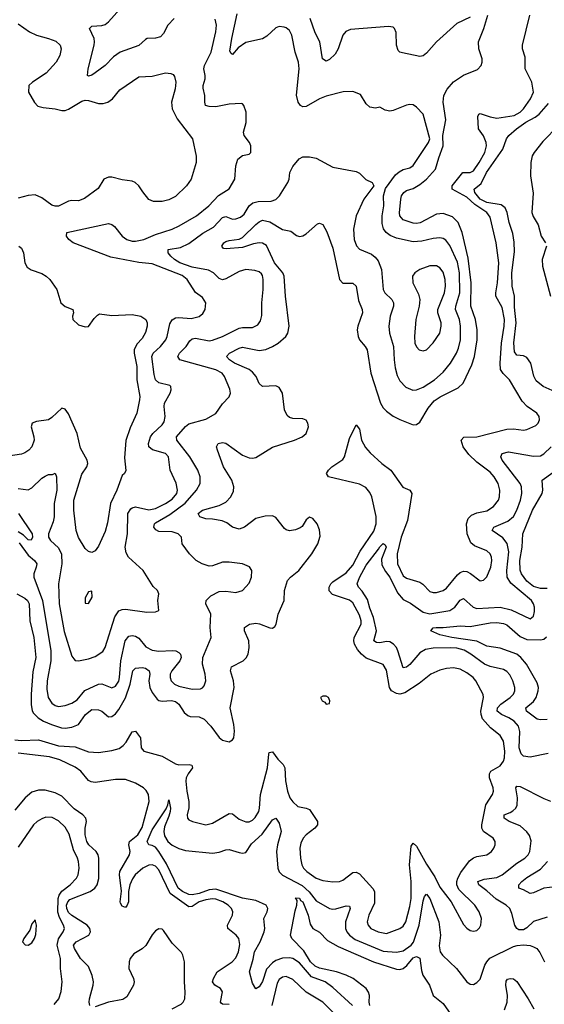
# Model space of a CAD drawing. Header units: inches. Extents: x 1682530 to 1839546, y 640742 to 791647.
# Tile 445 of 656: x 1695858 to 1698994, y 781636 to 787523. Entities that reach past the tile are written whole.
import ezdxf

# ---------------------------------------------------------------- set-up
doc = ezdxf.new("R2010")
doc.units = ezdxf.units.IN
doc.header["$MEASUREMENT"] = 0
doc.layers.add('B6798', color=7, linetype='Continuous')

msp = doc.modelspace()

# ---------------------------------------------------------------- linework, layer by layer
at = {"layer": 'B6798', "color": 5}
for points, elevation in [([(1696781.5, 787530), (1696743.2, 787490), (1696718.7, 787441.3), (1696699.5, 787420.5), (1696670, 787412.3), (1696620.7, 787410), (1696610, 787405.4), (1696570.8, 787369.2), (1696458, 787330), (1696418.7, 787301.3), (1696370.2, 787250), (1696310, 787205.4), (1696290, 787191.1), (1696270, 787186.6), (1696263.7, 787190), (1696268.6, 787228.6), (1696304.4, 787370), (1696305.8, 787390), (1696302.6, 787410), (1696276.3, 787470), (1696290, 787483.7), (1696350, 787487.6), (1696370, 787494.4), (1696390, 787510.3), (1696490, 787623.7)], 860), ([(1695830, 783218.5), (1695870, 783214.6), (1695970, 783217.9), (1696090, 783182.8), (1696190, 783175.8), (1696270, 783145.1), (1696330, 783142), (1696410, 783153), (1696453.5, 783166.5), (1696477.1, 783182.9), (1696495.7, 783204.3), (1696530, 783265.8), (1696550, 783270.3), (1696580.2, 783230), (1696584.2, 783170), (1696600.7, 783150), (1696710, 783119.8), (1696790, 783075), (1696810, 783068.4), (1696870.7, 783070.7), (1696887.2, 783067.2), (1696890.2, 783050), (1696865.3, 783014.7), (1696854, 782990), (1696851, 782970), (1696857.5, 782910), (1696870.1, 782849.9), (1696868.4, 782811.6), (1696858.6, 782770), (1696861.7, 782750), (1696870, 782739.5), (1696890.2, 782730.2), (1696970, 782710.2), (1697010, 782719.1), (1697110, 782777.6), (1697130, 782775.8), (1697170, 782743.6), (1697210, 782727.2), (1697230, 782727.3), (1697250, 782737.2), (1697266.6, 782753.4), (1697286.6, 782790), (1697292.5, 782810), (1697298.5, 782890), (1697340.2, 783050), (1697347.2, 783132.8), (1697350, 783141.6), (1697370, 783145.3), (1697401.8, 783101.7), (1697433.5, 783070), (1697442.3, 783050), (1697447.9, 782972.1), (1697459.4, 782910), (1697473.7, 782870), (1697490, 782846.2), (1697520.1, 782820.1), (1697570, 782809.4), (1697590, 782800.7), (1697638.5, 782730), (1697638.5, 782710), (1697622.2, 782690), (1697570, 782649.8), (1697552.6, 782630), (1697539.3, 782600.7), (1697533.1, 782570), (1697536.1, 782510), (1697544.8, 782470), (1697555.5, 782450), (1697573.5, 782430), (1697630, 782390.8), (1697670, 782376.3), (1697730, 782367.8), (1697770, 782371.3), (1697790, 782378.6), (1697850, 782424.3), (1697870, 782426.2), (1697890, 782415.8), (1697968.4, 782328.4), (1697978.3, 782310), (1697979, 782241), (1697944.2, 782170), (1697935.4, 782130), (1697940.2, 782110), (1697956.9, 782090), (1698001.6, 782070), (1698050, 782060.2), (1698130, 782090.2), (1698150, 782103.9), (1698165.4, 782130), (1698190, 782221.6), (1698198.2, 782270), (1698197.2, 782370), (1698188.8, 782471.2), (1698197.8, 782582.2), (1698210, 782600.3), (1698230, 782581.1), (1698290, 782473.8), (1698338.6, 782398.6), (1698370, 782337.8), (1698438, 782250), (1698510, 782114.4), (1698530, 782092.2), (1698550, 782078.4), (1698570, 782074.4), (1698590, 782078), (1698605.6, 782094.4), (1698614.3, 782110), (1698618.5, 782150), (1698605.3, 782190), (1698578.7, 782230), (1698483.1, 782323.1), (1698471.8, 782350), (1698471.1, 782370), (1698475.9, 782390), (1698495.2, 782424.8), (1698546.4, 782493.6), (1698570, 782512.3), (1698590, 782520.5), (1698650.5, 782529.5), (1698677.2, 782550), (1698692.2, 782570), (1698699.7, 782590), (1698700.4, 782610), (1698688, 782630), (1698629.5, 782669.5), (1698621.2, 782690), (1698619.7, 782710), (1698643.4, 782830), (1698683.4, 782890), (1698689.8, 782910), (1698687.2, 782930), (1698666.4, 782990), (1698666.4, 783013.6), (1698673.3, 783030), (1698730, 783063.2), (1698749, 783090), (1698755.2, 783110), (1698757.9, 783150), (1698749.9, 783210), (1698730, 783243.4), (1698672.5, 783290), (1698623.7, 783343.7), (1698615.4, 783370), (1698615.2, 783390), (1698630.7, 783470), (1698628.7, 783488.7), (1698585.3, 783570), (1698567.8, 783590), (1698530, 783619.1), (1698490, 783640.2), (1698450, 783649), (1698410, 783645), (1698370, 783634.8), (1698316.5, 783610), (1698245.4, 783554.6), (1698160.4, 783499.6), (1698130, 783490.4), (1698110, 783494.3), (1698081.2, 783510), (1698067.5, 783530), (1698050, 783635.1), (1698030, 783668), (1697930, 783705.9), (1697901.2, 783730), (1697877.9, 783757.9), (1697860.2, 783790), (1697855.7, 783810), (1697857.7, 783830), (1697898.4, 783910), (1697900.1, 783930), (1697890, 783963.1), (1697850, 784036.8), (1697830, 784052.1), (1697727.1, 784087.1), (1697708.7, 784108.7), (1697708.4, 784130), (1697718.1, 784150), (1697730, 784162.2), (1697810, 784216.4), (1697850, 784261.7), (1697893.5, 784346.5), (1697974.6, 784465.4), (1697989, 784510), (1697988, 784552), (1697962.3, 784670), (1697950, 784697.3), (1697926.6, 784726.6), (1697890, 784747.2), (1697703.6, 784790), (1697691.8, 784810), (1697703.8, 784830), (1697723.6, 784850), (1697790, 784893), (1697799.3, 784910), (1697830, 785019), (1697870, 785100.4), (1697890, 785074.4), (1697900.4, 785010), (1697925.4, 784965.4), (1697953.6, 784933.6), (1698023.2, 784870), (1698076.1, 784830), (1698148.5, 784728.5), (1698190.7, 784710.7), (1698202.2, 784690), (1698176.2, 784530), (1698138.8, 784430), (1698113.6, 784330), (1698116.8, 784270), (1698150, 784198), (1698170, 784183.6), (1698250, 784160.3), (1698268.4, 784148.4), (1698310, 784105.5), (1698330, 784098.1), (1698350, 784097.7), (1698389.9, 784110.1), (1698410, 784124.6), (1698475.4, 784204.6), (1698490, 784218.7), (1698510, 784226.7), (1698530, 784223.5), (1698551.8, 784211.8), (1698610, 784168.9), (1698630, 784172), (1698650, 784192.2), (1698674.1, 784250), (1698681, 784290), (1698678.5, 784310), (1698669.7, 784330), (1698650, 784347.6), (1698577.2, 784377.2), (1698555.1, 784395.1), (1698533.6, 784450), (1698527.7, 784510), (1698539.3, 784540.7), (1698559, 784561), (1698590, 784574.6), (1698650, 784587.7), (1698690, 784613.4), (1698719, 784650), (1698725.8, 784670), (1698728.3, 784710), (1698718, 784750), (1698694.6, 784790), (1698670, 784817.3), (1698590, 784878.8), (1698543.5, 784923.5), (1698509.4, 784970), (1698495.8, 785010), (1698512.5, 785027.5), (1698590, 785028.3), (1698770, 785075.5), (1698810, 785076.8), (1698870, 785069.2), (1698890, 785072.9), (1698943.3, 785096.7), (1698956.3, 785110), (1698964.2, 785130), (1698962.4, 785150), (1698949.6, 785170), (1698890.5, 785210.5), (1698861.6, 785241.6), (1698785.2, 785370), (1698748.5, 785408.5), (1698732.8, 785432.8), (1698729.1, 785469.1), (1698737.9, 785590), (1698754, 785690), (1698755.6, 785730), (1698742.6, 785802.6), (1698704.9, 785870), (1698703.1, 785890), (1698713, 785950), (1698721.6, 786070), (1698705.1, 786190), (1698670, 786342.6), (1698649.9, 786370), (1698579.2, 786419.2), (1698530, 786461.5), (1698444, 786510), (1698442.8, 786522.8), (1698442.8, 786530), (1698507, 786610), (1698550, 786610.6), (1698570, 786619.1), (1698605.3, 786670), (1698638.3, 786730), (1698648.1, 786770), (1698646.2, 786790), (1698630, 786829.7), (1698600.5, 786870), (1698595.5, 786944.5), (1698601.9, 786958.1), (1698610, 786962.2), (1698670, 786941.9), (1698710, 786934.4), (1698814.3, 786950), (1698850, 786969.6), (1698869.1, 786990), (1698910.7, 787050), (1698928.2, 787090), (1698919, 787150), (1698879.8, 787230), (1698880, 787300), (1698864, 787350), (1698863.4, 787370), (1698908, 787550)], 780), ([(1695841.5, 784090), (1695890, 784064.7), (1695905.6, 784050), (1695914.4, 784030), (1695919.6, 783930), (1695943, 783830), (1695954.4, 783710), (1695936.4, 783623.6), (1695926, 783490), (1695927.1, 783427.1), (1695932.6, 783392.6), (1695939.3, 783379.3), (1695969.3, 783350), (1696001.6, 783330), (1696048.1, 783310), (1696107.8, 783290), (1696130, 783287.7), (1696170, 783292.9), (1696210.2, 783309.8), (1696252.6, 783370), (1696290, 783398.6), (1696330, 783397.9), (1696350, 783388.4), (1696390, 783355.9), (1696410, 783357.5), (1696430, 783373.5), (1696450, 783399), (1696490, 783469.4), (1696518.8, 783550), (1696533.6, 783630), (1696550, 783645.6), (1696590, 783650.9), (1696610, 783645.7), (1696632.2, 783630), (1696636.4, 783610), (1696630.1, 783570), (1696636.8, 783530), (1696650, 783500.7), (1696680.1, 783460.1), (1696690, 783452.5), (1696709.1, 783449.1), (1696766.5, 783453.5), (1696790, 783446.6), (1696809.5, 783430), (1696841.5, 783381.5), (1696862.5, 783362.5), (1696877.7, 783357.7), (1696930, 783355.6), (1696961.1, 783341.1), (1697000.2, 783300.2), (1697050, 783231.7), (1697070, 783215.6), (1697110, 783206), (1697130, 783217.1), (1697137.7, 783230), (1697142.4, 783270), (1697138.2, 783310), (1697115.9, 783410), (1697140.9, 783530), (1697135.4, 783570), (1697117.3, 783630), (1697125, 783655), (1697194, 783690), (1697212.5, 783707.5), (1697223.1, 783730), (1697229.7, 783769.7), (1697228.5, 783810), (1697202, 783870), (1697202, 783890), (1697231, 783909), (1697270, 783915.3), (1697292, 783912), (1697353, 783887), (1697370, 783884.9), (1697384, 783896), (1697390.8, 783909.2), (1697402.4, 783970), (1697438.7, 784050), (1697440.8, 784110), (1697459.8, 784170), (1697476.2, 784190), (1697527.4, 784230), (1697604, 784330), (1697640.7, 784390), (1697655, 784435), (1697650, 784474), (1697635.6, 784510), (1697610, 784542), (1697590, 784549.5), (1697570, 784533.3), (1697546.1, 784493.9), (1697535.2, 784484.8), (1697506.2, 784473.8), (1697470, 784468.1), (1697450, 784472.9), (1697440.3, 784480.3), (1697390, 784546.5), (1697370, 784556.3), (1697325.7, 784554.3), (1697270, 784541.4), (1697202.3, 784490), (1697170, 784477.8), (1697130, 784489.1), (1697096.1, 784516.1), (1697067.7, 784527.7), (1697010, 784537.9), (1696970, 784539.6), (1696934.7, 784550), (1696924.7, 784570), (1696950, 784590.1), (1697050, 784619.1), (1697090, 784639), (1697120.2, 784670), (1697135.4, 784704.6), (1697138.2, 784730), (1697126.9, 784770), (1697077.2, 784850), (1697040.3, 784950), (1697034, 784970), (1697043.7, 784990), (1697070, 784994.9), (1697090, 784991.3), (1697190, 784920.6), (1697230, 784904.3), (1697250, 784901.6), (1697270, 784904.9), (1697370, 784966.9), (1697501.2, 785010), (1697546, 785030), (1697571.2, 785050), (1697584.2, 785090), (1697580.7, 785110), (1697569.6, 785129.6), (1697550, 785137), (1697490, 785138.7), (1697470, 785145.1), (1697457, 785157), (1697441.8, 785190), (1697428.7, 785290), (1697410, 785324.7), (1697390, 785334), (1697309.6, 785330), (1697290, 785348), (1697271.9, 785390), (1697250, 785416.5), (1697230, 785431.2), (1697142.4, 785470), (1697111.9, 785490), (1697094, 785510), (1697111.3, 785530), (1697170, 785559.8), (1697190, 785565.4), (1697290, 785545.9), (1697330, 785551.9), (1697370, 785568.9), (1697403.1, 785590), (1697448.1, 785630), (1697461.7, 785650), (1697468.6, 785691.4), (1697446, 785870), (1697439, 785990), (1697430.4, 786010), (1697380.7, 786070), (1697332.4, 786172.4), (1697310, 786186.3), (1697290, 786188.9), (1697256.4, 786183.6), (1697190, 786162.2), (1697093, 786153), (1697076.2, 786156.2), (1697065.6, 786170), (1697078.7, 786190), (1697090, 786196.5), (1697110, 786203.6), (1697170, 786211.4), (1697190, 786221), (1697270, 786299.3), (1697290, 786315.4), (1697310, 786324.2), (1697354.3, 786314.3), (1697430, 786269.2), (1697479.4, 786259.4), (1697513.1, 786233.1), (1697530, 786227.4), (1697550, 786231.6), (1697570, 786242.4), (1697638.2, 786301.8), (1697650, 786307.6), (1697670, 786298), (1697694.9, 786254.9), (1697730, 786157.3), (1697770.2, 785970.2), (1697790, 785947.9), (1697850, 785947.4), (1697869.2, 785929.2), (1697883.4, 785843.4), (1697904.9, 785790), (1697907.3, 785770), (1697878.6, 785690), (1697875.5, 785670), (1697880.8, 785630), (1697889.4, 785609.4), (1697923.1, 785570), (1697934.4, 785550), (1697957.6, 785410), (1698013.9, 785230), (1698030, 785202.8), (1698050, 785182), (1698090, 785153.5), (1698130, 785133.4), (1698210, 785101.5), (1698230, 785103.1), (1698250, 785117.4), (1698299.8, 785200.2), (1698336.4, 785243.6), (1698371, 785269), (1698478.7, 785321.3), (1698509.3, 785350.7), (1698559.6, 785460.4), (1698577.3, 785510), (1698592, 785610), (1698592.9, 785670), (1698581.8, 785730), (1698553.9, 785810), (1698557.1, 785950), (1698537.9, 786097.9), (1698502.5, 786250), (1698477.9, 786310), (1698444.6, 786344.6), (1698390, 786365.4), (1698350, 786360.7), (1698251.5, 786308.5), (1698230, 786303.9), (1698210, 786306.3), (1698150, 786326.1), (1698130.5, 786350), (1698127.8, 786367.8), (1698135.3, 786450), (1698140.8, 786470), (1698153.6, 786490), (1698170, 786502.7), (1698210, 786513.4), (1698250, 786537.2), (1698290.4, 786570), (1698343.8, 786630), (1698362.6, 786697.4), (1698389.9, 786770), (1698387.7, 786830), (1698404.3, 786924.3), (1698389.2, 787029.2), (1698393.7, 787070), (1698412.2, 787107.8), (1698450, 787151.9), (1698510, 787191.4), (1698594.2, 787225.8), (1698616.1, 787250), (1698623.1, 787270), (1698622.3, 787290), (1698602.1, 787350), (1698600.8, 787390), (1698632.3, 787470), (1698656.4, 787550)], 820), ([(1695856.1, 784396.1), (1695910, 784322.3), (1695946.9, 784290), (1695960.2, 784270), (1695957.6, 784250), (1695942.2, 784210), (1695943.2, 784190), (1695995.4, 784050), (1696045.4, 783750), (1696044.6, 783690), (1696023.1, 783570), (1696021, 783521), (1696028.3, 783470), (1696050, 783437.1), (1696070, 783422.7), (1696090, 783416.8), (1696130, 783422.3), (1696170, 783436.6), (1696202.3, 783457.7), (1696248, 783512), (1696329.1, 783550.9), (1696350, 783551.9), (1696410, 783528.1), (1696430, 783538), (1696450, 783567.8), (1696455.8, 783590), (1696463.1, 783690), (1696489.2, 783810), (1696510, 783837.3), (1696530, 783842.2), (1696550, 783837.5), (1696570, 783825.8), (1696612.9, 783772.9), (1696650, 783754.7), (1696690, 783747.3), (1696772.2, 783752.2), (1696790.6, 783750), (1696810, 783739.5), (1696819.5, 783730), (1696822.8, 783710), (1696815.3, 783690), (1696766.7, 783630), (1696758.5, 783610), (1696757.1, 783590), (1696762.9, 783570), (1696782.8, 783550), (1696810, 783537.8), (1696890, 783520.2), (1696938, 783522), (1696951.8, 783528.2), (1696960.4, 783539.6), (1696971, 783570), (1696966.2, 783610), (1696950.8, 783670), (1696952, 783710), (1697002.4, 783830), (1696996.8, 783890), (1697001, 783970), (1696971.1, 784030), (1696972.6, 784050), (1697000.7, 784079.3), (1697050, 784104.5), (1697090, 784107.3), (1697150, 784098.8), (1697189.8, 784110.2), (1697230, 784154), (1697243.1, 784190), (1697245.7, 784230), (1697231.8, 784251.8), (1697189, 784270), (1697110, 784279.9), (1697070, 784279.9), (1697010, 784259), (1696990, 784256.5), (1696949.6, 784270), (1696913.6, 784290), (1696873.6, 784330), (1696829.4, 784390), (1696825.2, 784430), (1696806, 784450), (1696770, 784461.4), (1696690, 784462.9), (1696672.6, 784472.6), (1696659.8, 784490), (1696664, 784510), (1696670, 784514.8), (1696755.4, 784564.6), (1696847.5, 784632.5), (1696914.6, 784710), (1696936.8, 784750), (1696937.2, 784790), (1696922.7, 784830), (1696875.7, 784910), (1696796.8, 785010), (1696794.6, 785030), (1696850, 785091.5), (1696870, 785106.2), (1696970, 785134.9), (1697030, 785168.8), (1697070, 785226), (1697110, 785268.2), (1697117.4, 785290), (1697114.3, 785314.3), (1697082.7, 785390), (1697068.6, 785410), (1697029.7, 785430), (1696816.2, 785490), (1696803.1, 785510), (1696813.5, 785530), (1696853.2, 785570), (1696875.8, 785604.2), (1696890, 785615.6), (1696910, 785618.7), (1696990, 785603.2), (1697010, 785606.8), (1697069.7, 785630), (1697170, 785678.6), (1697190, 785683), (1697250, 785682), (1697281.8, 785698.2), (1697297.8, 785722.2), (1697304.6, 785755.4), (1697306, 785830), (1697314.4, 785910), (1697312.9, 785970), (1697310, 785993.2), (1697304.4, 786004.4), (1697290, 786016.3), (1697264.6, 786024.6), (1697210, 786029.7), (1697170, 786016.9), (1697090, 785974), (1697070, 785968.3), (1697050, 785976.3), (1697015.8, 786010), (1696985.8, 786025.8), (1696890, 786042.9), (1696816.3, 786070), (1696783.8, 786090), (1696762.4, 786110), (1696745, 786130), (1696745.6, 786150), (1696819.4, 786160.6), (1696870, 786184.7), (1696953.7, 786246.3), (1697016.7, 786283.3), (1697070, 786340.5), (1697090, 786346.2), (1697130, 786331), (1697150, 786331.7), (1697177.6, 786342.4), (1697200.4, 786359.6), (1697229.9, 786410.1), (1697251.4, 786428.6), (1697283.2, 786436.8), (1697361, 786439), (1697390, 786449.1), (1697410.8, 786470), (1697461.3, 786550), (1697469.7, 786570), (1697473, 786610), (1697490, 786644.9), (1697528.4, 786691.6), (1697550, 786703.8), (1697590, 786703.7), (1697630, 786694.6), (1697730, 786641.5), (1697870, 786615.3), (1697890, 786604.9), (1697927.6, 786567.6), (1697964, 786550), (1697974.9, 786530), (1697914.6, 786450), (1697870.2, 786350), (1697854, 786270), (1697858.2, 786210), (1697871, 786171), (1697890, 786151.7), (1697960.6, 786120.6), (1697983, 786103), (1698001, 786081), (1698019.8, 786030), (1698031.1, 785910), (1698041.3, 785890), (1698081.5, 785850), (1698091.5, 785830), (1698092.2, 785810), (1698073.2, 785750), (1698063.8, 785690), (1698069.4, 785650), (1698093.2, 785570), (1698095.5, 785490), (1698102, 785442), (1698115.1, 785395.1), (1698130, 785364.4), (1698165.7, 785325.7), (1698207.6, 785307.6), (1698230, 785309.3), (1698270, 785327), (1698337.8, 785370), (1698390, 785415.9), (1698433.7, 785470), (1698469.1, 785530), (1698481.1, 785558.9), (1698493.7, 785610), (1698492.7, 785690), (1698486.6, 785730), (1698463.4, 785790), (1698464, 785810), (1698488.8, 785891.2), (1698487.4, 786010), (1698474.4, 786074.4), (1698430, 786174), (1698404.8, 786204.8), (1698390, 786214.2), (1698370, 786219.1), (1698330, 786215.8), (1698261.5, 786198.5), (1698210, 786194.2), (1698110, 786216.3), (1698072.6, 786232.6), (1698047.7, 786250), (1698033.3, 786273.3), (1698025.4, 786305.4), (1698024.7, 786350), (1698034.5, 786410), (1698033.6, 786470), (1698045.5, 786514.5), (1698104.8, 786595.1), (1698125.8, 786614.2), (1698150, 786627.1), (1698190, 786637.6), (1698210, 786651.6), (1698301.6, 786790), (1698309.8, 786810), (1698270, 786959.3), (1698230, 787001.2), (1698210, 787014.5), (1698190, 787016.2), (1698170, 787011.6), (1698090, 786979.7), (1698070, 786976.3), (1698043.1, 786983.1), (1698010, 787000.9), (1697985.2, 786994.8), (1697950, 786999.5), (1697930, 787019.3), (1697896, 787076), (1697850, 787094.7), (1697791.2, 787091.2), (1697690, 787066), (1697650.1, 787049.9), (1697570, 787004.2), (1697550, 787002.7), (1697536.2, 787010), (1697521.8, 787030), (1697511.9, 787071.9), (1697528.9, 787230), (1697524.1, 787270), (1697505.3, 787330), (1697484.2, 787430), (1697470, 787458.7), (1697450, 787475.4), (1697439, 787479), (1697410, 787481.7), (1697390, 787474.8), (1697336.1, 787423.9), (1697310, 787409), (1697210, 787387.1), (1697164.5, 787355.5), (1697130, 787315.1), (1697121.3, 787321.3), (1697115.1, 787335.1), (1697126.4, 787410), (1697157.9, 787557.9)], 840), ([(1698550, 787538.5), (1698470, 787500.9), (1698350, 787391.3), (1698290, 787322.3), (1698270, 787307.5), (1698250, 787304.2), (1698145.2, 787325.2), (1698129.8, 787329.8), (1698119.8, 787339.8), (1698110.6, 787370), (1698107.6, 787447.6), (1698098.7, 787470), (1698090, 787478), (1698062, 787482), (1697835.3, 787464.7), (1697807.4, 787452.6), (1697790.1, 787429.9), (1697761.4, 787350), (1697743.3, 787316.7), (1697710, 787284.5), (1697690, 787275.6), (1697668.6, 787288.6), (1697651.8, 787390), (1697624.5, 787444.5), (1697593.9, 787530)], 820), ([(1695850, 784720.2), (1695910, 784713), (1695930, 784723.8), (1695990, 784782.4), (1696010, 784794.9), (1696030, 784804), (1696055.3, 784804.7), (1696070, 784811.3), (1696078, 784790), (1696079.4, 784710), (1696064.5, 784630), (1696065, 784550), (1696058.4, 784521.6), (1696030.3, 784450.3), (1696030.2, 784430.2), (1696042.6, 784410), (1696090, 784366), (1696108.2, 784328.2), (1696110.7, 784270), (1696090.8, 784150), (1696093.6, 784030), (1696124.5, 783864.5), (1696170, 783717.3), (1696181.1, 783701.1), (1696190, 783692.7), (1696210, 783690.3), (1696270, 783702.8), (1696310, 783716.9), (1696354.4, 783745.6), (1696370, 783770.4), (1696427.4, 783952.6), (1696451, 783989), (1696470, 783997), (1696490, 783998.8), (1696618.5, 783981.5), (1696670, 783983), (1696689.3, 783990.7), (1696683.6, 784050), (1696689.2, 784090), (1696681.2, 784110), (1696655.2, 784135.2), (1696596.4, 784230), (1696509, 784309), (1696494.9, 784334.9), (1696488.1, 784370), (1696502.2, 784450), (1696504.7, 784570), (1696521.9, 784598.1), (1696530, 784605.7), (1696550, 784610.1), (1696630, 784592.3), (1696670, 784601.3), (1696730, 784630.5), (1696770, 784657.6), (1696797, 784690), (1696801.8, 784710), (1696792.9, 784752.9), (1696757, 784830), (1696747.2, 784910), (1696729.6, 784930), (1696652.5, 784952.5), (1696629.8, 784970), (1696628.3, 784990), (1696639.8, 785030), (1696654.2, 785050), (1696710, 785100.2), (1696721, 785119), (1696727.2, 785150), (1696721.3, 785210), (1696724.5, 785230), (1696758, 785290), (1696763.5, 785310), (1696762, 785330), (1696755.8, 785335.8), (1696690, 785352.4), (1696670.9, 785370.9), (1696662.2, 785402.2), (1696647.5, 785510), (1696656.1, 785530), (1696699.5, 785570), (1696731.8, 785610), (1696740.5, 785630), (1696755.8, 785704.2), (1696770, 785728.4), (1696790, 785739.8), (1696810, 785742.7), (1696883.1, 785736.9), (1696931, 785749), (1696953.3, 785766.7), (1696967, 785790), (1696971.8, 785830), (1696950, 785862.3), (1696910, 785891.7), (1696859.1, 785970), (1696830, 785993.1), (1696650, 786064.1), (1696570, 786070.8), (1696403.1, 786103.1), (1696177, 786190), (1696151.3, 786210), (1696138.3, 786230), (1696139.3, 786250), (1696390, 786305.3), (1696410, 786298.4), (1696425.9, 786285.9), (1696471.3, 786230), (1696497.8, 786210), (1696530, 786199.8), (1696550, 786199.6), (1696599.7, 786210), (1696670, 786238.8), (1696770, 786270.1), (1696812.4, 786290), (1696914.5, 786350), (1696988.7, 786410), (1697047.1, 786472.9), (1697110, 786512.6), (1697144.2, 786570), (1697149.8, 786650.2), (1697162.4, 786690), (1697190, 786710.4), (1697230, 786718.8), (1697239.3, 786730), (1697239.5, 786770), (1697232, 786790), (1697200.7, 786830), (1697195.6, 786850), (1697211.2, 786908.8), (1697211.3, 786971.3), (1697198, 787010), (1697190, 787019.3), (1697181.5, 787021.5), (1697110, 787018.3), (1697030, 787002.5), (1696990, 787003.9), (1696969.7, 787010), (1696964.4, 787030), (1696964.5, 787070), (1696954.7, 787114.7), (1696954, 787130), (1696966.2, 787170), (1696967.4, 787190), (1696958.6, 787230), (1696962.8, 787250), (1697002.2, 787330), (1697031.1, 787450), (1697035.2, 787490), (1697027.2, 787527.2)], 860), ([(1695850, 787498.7), (1695917.7, 787450), (1695958.7, 787430), (1696031.5, 787411.5), (1696074.1, 787394.1), (1696100.7, 787370), (1696106, 787350), (1696097.4, 787310), (1696076.4, 787270), (1696016.9, 787203.1), (1695934.5, 787150), (1695912.3, 787130), (1695911.8, 787090), (1695947.6, 787027.6), (1695967.2, 787007.2), (1695998.7, 786998.7), (1696070, 786990.6), (1696110, 786979.8), (1696130, 786980.3), (1696150, 786987.9), (1696230, 787037.1), (1696250, 787042.5), (1696270, 787041.1), (1696330, 787022.4), (1696357.5, 787022.5), (1696384.4, 787030), (1696412.8, 787050), (1696456.5, 787103.5), (1696570, 787180.7), (1696650, 787186.6), (1696730, 787206.3), (1696762, 787202), (1696774.9, 787194.9), (1696783.3, 787183.3), (1696791.1, 787150), (1696787.6, 787110), (1696766.6, 787030), (1696769.8, 786990), (1696800.3, 786930), (1696891.2, 786810), (1696912.3, 786707.7), (1696914, 786670), (1696883.5, 786570), (1696854.3, 786530), (1696790, 786466.3), (1696750, 786445.8), (1696710, 786436.9), (1696657.1, 786437.1), (1696630, 786448.9), (1696593.4, 786493.4), (1696570.8, 786530.8), (1696548.4, 786550), (1696530, 786558), (1696470, 786565.2), (1696410, 786582.4), (1696390, 786581.2), (1696360.5, 786570), (1696326.5, 786513.5), (1696246, 786454), (1696210, 786440.7), (1696170, 786441.6), (1696150, 786437.6), (1696090, 786407.9), (1696070, 786407.9), (1696050, 786414.3), (1695990, 786458.3), (1695950, 786476), (1695910, 786471.8), (1695850, 786456.5)], 880), ([(1699077.3, 785290), (1698986, 785330), (1698944.7, 785364.7), (1698931.9, 785391.9), (1698912.5, 785470), (1698890, 785503.1), (1698870, 785513.2), (1698830, 785518.4), (1698816.5, 785536.5), (1698810.8, 785590.8), (1698826.2, 785710), (1698816.2, 785803.8), (1698815.8, 785870), (1698801.1, 785930), (1698799.5, 786010), (1698815.4, 786135.4), (1698814, 786194), (1698804.6, 786244.6), (1698783.7, 786310), (1698771.7, 786370), (1698759.3, 786399.3), (1698736.4, 786416.4), (1698651, 786430), (1698610.6, 786450), (1698578.6, 786490), (1698574.7, 786510), (1698615.4, 786544.6), (1698648, 786610), (1698746.1, 786750), (1698767.6, 786810), (1698781.7, 786830), (1698827.2, 786870), (1698883.4, 786910), (1698939.7, 786940.3), (1698962.3, 786957.7), (1699018.1, 787021.9)], 760), ([(1699079.1, 786890), (1698985.1, 786794.9), (1698932.1, 786730), (1698920.4, 786710), (1698913.4, 786670), (1698910.8, 786590), (1698926.7, 786486.7), (1698919.4, 786370), (1698927.3, 786347.3), (1698956.2, 786296.2), (1698975.1, 786230), (1699000.6, 786190)], 760), ([(1695853.1, 786170), (1695870, 786156.8), (1695880.7, 786130), (1695889.5, 786069.5), (1695902.7, 786042.7), (1695926.8, 786026.8), (1695990, 786005.7), (1696017.2, 785990), (1696039.2, 785970), (1696080.4, 785910), (1696103.9, 785830), (1696130, 785808), (1696175.3, 785790), (1696179, 785770), (1696173.2, 785750), (1696176, 785730), (1696210, 785698), (1696250, 785686.6), (1696270, 785689.4), (1696302.8, 785737.2), (1696322.4, 785757.6), (1696335.9, 785764.1), (1696410, 785754), (1696530, 785759.9), (1696581.6, 785750), (1696612, 785730), (1696621, 785710), (1696620.4, 785690), (1696610, 785653.4), (1696590, 785617.4), (1696557.6, 785582.4), (1696542.9, 785550), (1696541.6, 785530), (1696558.6, 785450), (1696558, 785370), (1696575.4, 785270), (1696574.1, 785250), (1696559, 785170), (1696517.7, 785082.3), (1696493.4, 785006.6), (1696484.2, 784904.2), (1696492.3, 784827.7), (1696484, 784810), (1696470, 784798.8), (1696439.8, 784710), (1696402, 784630), (1696384.1, 784515.9), (1696370, 784463.8), (1696330, 784375.5), (1696310, 784347.7), (1696290, 784337.1), (1696270, 784343), (1696250, 784362.4), (1696210, 784426.7), (1696195, 784470), (1696182.3, 784590), (1696182.5, 784650), (1696230, 784805.1), (1696259.1, 784850), (1696265.8, 784870), (1696262, 784890), (1696221.9, 784961.9), (1696201.8, 785050), (1696150, 785167.4), (1696130, 785194.6), (1696110, 785200.3), (1696050, 785144), (1696030, 785131.3), (1695959.8, 785120.2), (1695933.6, 785110), (1695927.9, 785090), (1695943.7, 785030), (1695944.6, 785010), (1695930.8, 784970), (1695913.7, 784950), (1695890, 784933.8), (1695870, 784925.8), (1695790, 784914.5)], 880), ([(1699005.9, 786170), (1698980.4, 786090), (1698982.5, 786050), (1699030.1, 785870)], 760), ([(1699015.8, 783135.8), (1698910, 783115), (1698870, 783120.5), (1698854.6, 783134.6), (1698844.4, 783170), (1698846.7, 783266.7), (1698839.3, 783299.3), (1698813.2, 783330), (1698782.5, 783350), (1698737.8, 783370), (1698712.9, 783390), (1698714.7, 783410), (1698733.6, 783430), (1698790.6, 783470), (1698809.8, 783490), (1698817.3, 783510), (1698817.7, 783530), (1698806, 783570), (1698786.9, 783606.9), (1698770, 783625.3), (1698750, 783637.4), (1698670, 783655.5), (1698636.8, 783670), (1698554.6, 783730), (1698513.8, 783753.8), (1698470, 783764.9), (1698432.4, 783767.6), (1698330, 783766.6), (1698282.7, 783757.3), (1698250, 783737.1), (1698190, 783668.5), (1698170, 783652.2), (1698150, 783648.9), (1698118.6, 783750), (1698109.9, 783770), (1698092.5, 783790), (1698070, 783804), (1698050, 783806.1), (1698010, 783798), (1697990, 783800.2), (1697975.1, 783810), (1697991, 783870), (1697972.5, 783950), (1697950, 784004.8), (1697936.1, 784056.1), (1697905.7, 784105.7), (1697883.1, 784130), (1697876.1, 784150), (1697890, 784188.4), (1697930, 784262.3), (1698002.8, 784357.2), (1698010, 784372.2), (1698031.2, 784391.2), (1698042.6, 784382.6), (1698048.7, 784370), (1698021.3, 784298.7), (1698023.5, 784263.5), (1698044.1, 784224.1), (1698070, 784191.1), (1698116.3, 784096.3), (1698150, 784055.8), (1698193.9, 784033.9), (1698270, 783981.9), (1698310, 783970.1), (1698429.9, 783990.1), (1698458, 784010), (1698490, 784052.6), (1698510, 784061.8), (1698568.2, 784010), (1698590, 784002.2), (1698730, 784010.7), (1698794.9, 783994.9), (1698910, 783940.9), (1698930, 783956.3), (1698935.4, 783984.6), (1698934.5, 784010), (1698929.8, 784030), (1698916.8, 784050), (1698794.6, 784154.6), (1698771.9, 784190), (1698769.5, 784229.5), (1698780.9, 784340.9), (1698772, 784392), (1698745.8, 784425.8), (1698681.5, 784470), (1698692.1, 784490), (1698775, 784525), (1698810, 784553.8), (1698830.4, 784590), (1698851.5, 784650), (1698860.2, 784690), (1698857.9, 784730), (1698848.7, 784750), (1698742.6, 784890), (1698734.5, 784910), (1698741.6, 784930), (1698780.4, 784939.6), (1698930, 784912.9), (1698970, 784916.6), (1698990, 784927.7), (1699035.4, 784970)], 760), ([(1699010, 784123.4), (1698970, 784123.3), (1698930, 784133.5), (1698890, 784166.3), (1698858.2, 784210), (1698850, 784232.7), (1698847.7, 784290), (1698861.8, 784370), (1698864.5, 784450), (1698922.5, 784590), (1698980.9, 784690), (1698984.5, 784710), (1698981.7, 784770), (1699044, 784816)], 740), ([(1695851.8, 784570), (1695933.1, 784450), (1695935.3, 784430), (1695927.8, 784412.2), (1695910, 784413.3), (1695881.8, 784441.8), (1695850, 784461.6)], 840), ([(1699010, 783339.7), (1698970, 783337.4), (1698950, 783341.1), (1698888, 783390), (1698883.8, 783410), (1698930, 783446.8), (1698944.1, 783470), (1698956.7, 783510), (1698958.1, 783530), (1698950, 783558.7), (1698886.8, 783670), (1698854, 783710), (1698830, 783729.4), (1698730, 783766.5), (1698650, 783778.5), (1698590, 783806.7), (1698440.5, 783830), (1698370, 783846.4), (1698316.3, 783870), (1698330, 783886.4), (1698348, 783890), (1698390, 783888.6), (1698490, 783899), (1698550, 783895.7), (1698670, 783917.3), (1698710, 783919.9), (1698750, 783913.6), (1698770, 783904.4), (1698850, 783834.9), (1698890, 783818.3), (1698970, 783815), (1698990, 783820.1), (1699006.2, 783833.8)], 740), ([(1697110, 781634.9), (1697070, 781636.8), (1697062.4, 781642.4), (1697058.8, 781650), (1697070.7, 781710.7), (1697058.9, 781730), (1697023.8, 781750), (1697011.4, 781770), (1697015.8, 781790), (1697039.5, 781830), (1697128.8, 781890), (1697150, 781914.3), (1697166.4, 781950), (1697173.4, 781993.4), (1697168.7, 782030), (1697152.1, 782050), (1697101.4, 782090), (1697099.4, 782110), (1697129.8, 782170), (1697131.6, 782190), (1697123.7, 782210), (1697104.4, 782230), (1697071.6, 782250), (1697030, 782264.6), (1697010, 782266.8), (1696970, 782261.8), (1696931, 782250), (1696890, 782221.2), (1696870, 782219.2), (1696758.2, 782298.2), (1696690, 782441.4), (1696670, 782461.6), (1696650, 782469.9), (1696630, 782467.8), (1696593.4, 782450), (1696549.1, 782410), (1696533.1, 782386.9), (1696516.9, 782350), (1696509.4, 782310), (1696508.4, 782250), (1696499.7, 782230), (1696490, 782215.1), (1696470, 782224), (1696461.8, 782241.8), (1696459, 782250), (1696466.1, 782313.9), (1696454.5, 782410), (1696457.1, 782430), (1696514.7, 782530), (1696517.7, 782550), (1696510.4, 782590), (1696514.9, 782610), (1696563.7, 782650), (1696590, 782694.2), (1696631.4, 782850), (1696628.2, 782890), (1696614.6, 782914.6), (1696597.8, 782930), (1696550, 782959.5), (1696490, 782979.6), (1696430, 782979.9), (1696310, 782963.5), (1696286.2, 782966.2), (1696270, 782974.5), (1696222.9, 783030), (1696190, 783055.1), (1696097.3, 783097.3), (1696036.8, 783116.8), (1695850, 783138.9)], 780), ([(1696278.5, 781630), (1696273.7, 781650), (1696275.7, 781670), (1696297.9, 781750), (1696299.5, 781770), (1696292.1, 781807.9), (1696270, 781862.2), (1696221.2, 781910), (1696185.5, 781970), (1696179.1, 781990), (1696196.5, 782010), (1696270.7, 782050), (1696282.3, 782070), (1696278.5, 782090), (1696260.7, 782110), (1696170, 782167.7), (1696150, 782185.8), (1696139.4, 782210), (1696138.3, 782230), (1696145.2, 782250), (1696157.3, 782262.7), (1696280.2, 782310), (1696307.2, 782330), (1696321.9, 782350), (1696331.5, 782388.5), (1696331.1, 782511.1), (1696327.5, 782530), (1696315.2, 782550), (1696271.2, 782590), (1696258.7, 782610), (1696249.9, 782650.1), (1696250.5, 782689.5), (1696258, 782730), (1696254.5, 782750), (1696236.4, 782770), (1696184.7, 782804.7), (1696110, 782880.2), (1696070, 782901.1), (1696010, 782917.3), (1695970, 782917.7), (1695930, 782904.2), (1695891.4, 782870), (1695830, 782797.2)], 820), ([(1699010, 782157.3), (1698930, 782130.8), (1698890, 782093.5), (1698870, 782082.7), (1698842.2, 782082.2), (1698829.1, 782089.1), (1698817.6, 782110), (1698800.3, 782180.3), (1698787.6, 782210), (1698766, 782230), (1698705.1, 782265.1), (1698650, 782314.2), (1698601.4, 782350), (1698595.8, 782370), (1698634.9, 782385.1), (1698710, 782395.6), (1698742.2, 782410), (1698830, 782480.6), (1698876.8, 782510), (1698897.3, 782530), (1698907.3, 782550), (1698914.2, 782614.2), (1698905.6, 782645.6), (1698890, 782668.6), (1698850, 782703.4), (1698783.9, 782730), (1698754, 782750), (1698754.5, 782770), (1698790, 782782.6), (1698806.4, 782793.6), (1698823.2, 782810), (1698832.1, 782827.9), (1698833.1, 782870), (1698823.2, 782930), (1698830, 782940.3), (1698850, 782939.4), (1698990, 782866.3), (1699030, 782851.6)], 760), ([(1697846.8, 781630), (1697730, 781736.3), (1697684.2, 781770), (1697601.6, 781801.6), (1697530, 781884.3), (1697490, 781909.9), (1697470, 781914.5), (1697430, 781912.9), (1697390, 781898), (1697370, 781884.5), (1697334.3, 781845.7), (1697310, 781773.3), (1697290, 781740.8), (1697270, 781729.5), (1697250, 781763), (1697231.9, 781830), (1697254.5, 781905.5), (1697262.6, 781950), (1697295.1, 782010), (1697319.1, 782070), (1697323.9, 782090), (1697318.2, 782150), (1697336.5, 782190), (1697340.7, 782210), (1697332, 782230), (1697270, 782257.1), (1697190, 782271.6), (1697030, 782324.3), (1696990, 782320.7), (1696930, 782299.3), (1696890, 782291.1), (1696870, 782293.9), (1696831.1, 782310), (1696804.5, 782330), (1696736.2, 782476.2), (1696690.5, 782550.5), (1696670, 782576), (1696650, 782586.8), (1696629.6, 782590), (1696620.6, 782610), (1696650, 782679.2), (1696733.9, 782806.1), (1696744.7, 782830), (1696750, 782858), (1696760.3, 782810), (1696757.8, 782790), (1696750, 782760.5), (1696722.9, 782697.1), (1696719.4, 782670), (1696723, 782643), (1696742.8, 782610), (1696770, 782587.5), (1696810, 782568.2), (1696850, 782556.1), (1697010, 782540.1), (1697050, 782545.6), (1697090, 782560.2), (1697110, 782562.6), (1697170, 782543.5), (1697190, 782540.6), (1697210, 782544.5), (1697243.6, 782596.4), (1697306.9, 782653.1), (1697370, 782739), (1697390, 782748.4), (1697410, 782719.1), (1697421.8, 782670), (1697399.8, 782590), (1697393.7, 782550), (1697400.6, 782450), (1697408.1, 782428.1), (1697428.6, 782408.6), (1697546, 782346), (1697588.3, 782308.3), (1697630, 782254.2), (1697710, 782210.2), (1697730, 782205.3), (1697747.2, 782207.2), (1697810, 782226.2), (1697830, 782224), (1697833.2, 782210), (1697805.9, 782130), (1697806.4, 782090), (1697814.3, 782070), (1697829.4, 782050), (1697864.1, 782024.1), (1698030, 781954.6), (1698110, 781947.8), (1698150, 781956.8), (1698197.3, 781990), (1698211.7, 782008.3), (1698246.6, 782110), (1698270, 782255.5), (1698278.6, 782281.4), (1698290, 782294.9), (1698310, 782269.1), (1698362.9, 782130), (1698373.1, 782050), (1698365.3, 781985.3), (1698371.2, 781951.2), (1698385.7, 781930), (1698469.2, 781850), (1698530, 781770.4), (1698550, 781756.4), (1698570, 781755.8), (1698590, 781766.7), (1698610, 781786.4), (1698638, 781870), (1698649.4, 781890.6), (1698668.6, 781911.4), (1698810, 781981.3), (1698831.5, 781988.5), (1698870, 781991.6), (1698908.2, 781988.2), (1698930, 781981.1), (1698949.2, 781969.2), (1698966.5, 781946.5), (1698995.3, 781890)], 760), ([(1696064.4, 781635.6), (1696091.6, 781668.4), (1696106.6, 781713.4), (1696111.5, 781770), (1696101.6, 781850), (1696102.2, 781910), (1696081.6, 781990), (1696091.1, 782028.9), (1696118.9, 782070), (1696125.5, 782090), (1696121.1, 782110), (1696096.1, 782156.1), (1696086.6, 782186.6), (1696088.4, 782270), (1696094.9, 782290), (1696110, 782312.2), (1696160.6, 782350), (1696198, 782390), (1696207.8, 782410), (1696213.9, 782450), (1696209.9, 782490), (1696203.2, 782510), (1696180.7, 782560.7), (1696153.2, 782653.2), (1696130, 782695.8), (1696090, 782734.4), (1696052.6, 782752.6), (1696014.7, 782754.7), (1695990, 782746.3), (1695962.6, 782730), (1695941.7, 782710), (1695850, 782575.1)], 840), ([(1699058, 782338), (1698990, 782331), (1698930, 782302.9), (1698910, 782299.8), (1698870, 782321.6), (1698842, 782330), (1698842, 782350), (1698860.3, 782370), (1698890, 782395.6), (1698970, 782445.3), (1699013.2, 782490)], 740), ([(1697951.4, 781630), (1697946, 781650), (1697948.4, 781690), (1697942.8, 781710), (1697929.9, 781730), (1697850.7, 781790.7), (1697810.5, 781810.5), (1697751.5, 781831.5), (1697650, 781853.3), (1697623.9, 781863.9), (1697596.8, 781890), (1697556.4, 781956.4), (1697484.7, 782030), (1697476.9, 782050), (1697504.7, 782195.3), (1697515.6, 782230), (1697517, 782257), (1697507.3, 782272.7), (1697529.7, 782270.3), (1697536.4, 782256.4), (1697550.1, 782250), (1697582.2, 782170), (1697594.9, 782114.9), (1697610, 782090.2), (1697650, 782067.2), (1697698.9, 782018.9), (1697761.6, 781981.6), (1697972.2, 781890), (1698110, 781846.3), (1698130, 781844.7), (1698150.2, 781849.8), (1698171.8, 781868.2), (1698210, 781913.6), (1698230, 781923.3), (1698250, 781912.1), (1698259.1, 781839.1), (1698267.2, 781810), (1698307.2, 781750), (1698329, 781690), (1698390, 781642), (1698435.5, 781575.5)], 740), ([(1696768.9, 781610), (1696822.6, 781637.4), (1696836, 781650), (1696845.6, 781670), (1696848.3, 781710), (1696842.8, 781770), (1696843.4, 781890), (1696834.3, 781930), (1696825.9, 781945.9), (1696770, 782001.5), (1696718.3, 782078.3), (1696710, 782086.3), (1696690, 782088.2), (1696670, 782076.4), (1696650, 782051.1), (1696612.4, 781987.6), (1696590, 781967.7), (1696541.3, 781938.7), (1696519.4, 781910), (1696512.2, 781890), (1696511.4, 781850), (1696538, 781790), (1696542.5, 781770), (1696539.2, 781750), (1696499.3, 781680.7), (1696474.1, 781665.9), (1696390, 781649.9), (1696310, 781621.9)], 820), ([(1697750.4, 781570.4), (1697669.1, 781649.1), (1697570, 781708.8), (1697490, 781784.7), (1697450, 781802.2), (1697430, 781799), (1697410, 781785.1), (1697398, 781762), (1697365, 781630)], 780), ([(1698756.6, 781603.4), (1698772.7, 781650), (1698774.3, 781690), (1698764.3, 781750), (1698764.8, 781775.2), (1698774.1, 781785.9), (1698790, 781790.3), (1698810, 781788.7), (1698830, 781772.2), (1698898, 781670), (1698930.1, 781610.1)], 740)]:
    msp.add_lwpolyline(points, dxfattribs=dict(at, elevation=elevation))
for points, elevation in [([(1698350, 786052), (1698310, 786050.8), (1698250.6, 786030), (1698220.4, 786010), (1698206, 785990), (1698207.8, 785950), (1698242, 785882), (1698250.2, 785850), (1698246.2, 785810), (1698225, 785730), (1698217.2, 785630), (1698220.2, 785590), (1698230, 785566.4), (1698246.4, 785550), (1698270, 785543.1), (1698290, 785550.3), (1698330, 785590.4), (1698368.7, 785650), (1698378, 785690), (1698376.5, 785710), (1698356.8, 785770), (1698357.3, 785790), (1698398.1, 785890), (1698402.8, 785930), (1698401.2, 785970), (1698390, 786013.3), (1698370, 786040.4)], 860), ([(1696290, 784106), (1696270, 784102), (1696250, 784066), (1696250, 784034), (1696270, 784032), (1696292, 784070)], 880), ([(1697670, 783479.3), (1697656, 783470), (1697666.8, 783450), (1697682, 783442), (1697690, 783431.3), (1697710, 783434), (1697712.7, 783450), (1697704, 783470), (1697690, 783478)], 820), ([(1695950, 782142), (1695930, 782118), (1695919.9, 782080.1), (1695882.8, 782030), (1695876, 782010), (1695891.1, 781991.1), (1695910, 781991), (1695930, 782004), (1695946.6, 782030), (1695954, 782054), (1695958, 782110)], 860)]:
    msp.add_lwpolyline(points, close=True, dxfattribs=dict(at, elevation=elevation))

doc.saveas('drawing.dxf')
